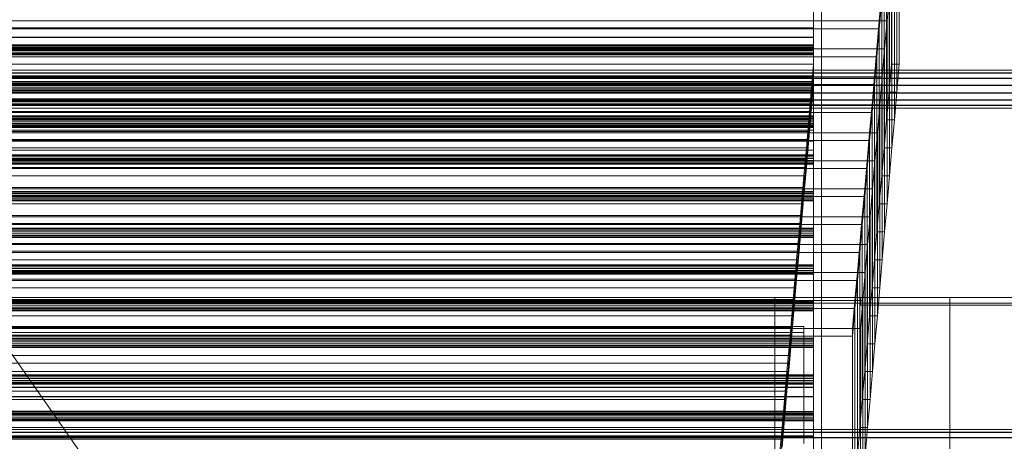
# Model space of a CAD drawing. Header units: millimetres. Extents: x -4395 to 65662, y -65530 to 6847.
# Tile 472 of 656: x 862 to 1368, y -33074 to -32857. Entities that reach past the tile are written whole.
import ezdxf

# ---------------------------------------------------------------- set-up
doc = ezdxf.new("R2010")
doc.units = ezdxf.units.MM
for name, color, linetype, lineweight in [('frontal_C03', 7, 'Continuous', 0), ('frontal_C03-dry', 7, 'Continuous', 0), ('frontal_secador', 7, 'Continuous', 0), ('frontal_tolva', 7, 'Continuous', 0)]:
    doc.layers.add(name, color=color, linetype=linetype, lineweight=lineweight)

msp = doc.modelspace()

# ---------------------------------------------------------------- linework, layer by layer
at = {"layer": 'frontal_C03'}
for p, q in [((1270, -35234.965), (1270, -32645.272)), ((1274, -32645.272), (1274, -35234.965)), ((1270, -32745.445), (1270, -35335.139)), ((1274, -35335.139), (1274, -32745.445)), ((1270, -32871.793), (1270, -32855.483)), ((1270, -32856.665), (1270, -32872.857)), ((1270, -32861.557), (-1230, -32861.557)), ((1270, -32861.642), (-1230, -32861.642)), ((1270, -32866.257), (1270, -32861.557)), ((1270, -32861.557), (1270, -32861.642)), ((1270, -32861.642), (1270, -32866.499)), ((1270, -32866.257), (-1230, -32866.257)), ((1270, -32866.499), (-1230, -32866.499)), ((1270, -32875.025), (1270, -32866.257)), ((1270, -32866.499), (1270, -32875.388)), ((1270, -32870.167), (-1230, -32870.167)), ((1270, -32870.553), (-1230, -32870.553)), ((1270, -32871.219), (-1230, -32871.219)), ((1270, -32871.793), (-1230, -32871.793)), ((1270, -32871.219), (1270, -32870.167)), ((1270, -32870.167), (1270, -32870.553)), ((1270, -32870.553), (1270, -32872.151)), ((1270, -32873.093), (1270, -32871.219)), ((1270, -32886.117), (1270, -32871.793)), ((-1230, -32872.151), (1270, -32872.151)), ((1270, -32872.857), (-1230, -32872.857)), ((1270, -32873.093), (-1230, -32873.093)), ((1270, -32874.025), (-1230, -32874.025)), ((1270, -32874.691), (-1230, -32874.691)), ((1270, -32875.025), (-1230, -32875.025)), ((1270, -32875.077), (-1230, -32875.077)), ((1270, -32875.388), (-1230, -32875.388)), ((1270, -32872.151), (1270, -32874.025)), ((1270, -32872.857), (1270, -32887.022)), ((1270, -32874.691), (1270, -32873.093)), ((1270, -32874.025), (1270, -32875.077)), ((1270, -32875.077), (1270, -32874.691)), ((1270, -32886.528), (1270, -32875.025)), ((1270, -32875.388), (1270, -32886.955)), ((1516, -32883.163), (-1476, -32883.163)), ((1516, -32883.19), (-1476, -32883.19)), ((1516, -32884.632), (-1476, -32884.632)), ((1516, -32884.708), (-1476, -32884.708)), ((1270, -32886.117), (-1230, -32886.117)), ((1270, -32886.528), (-1230, -32886.528)), ((-1230, -32886.955), (1270, -32886.955)), ((1270, -32887.022), (-1230, -32887.022)), ((1270, -32897.904), (1270, -32886.117)), ((1270, -32899.013), (1270, -32886.528)), ((1270, -32886.955), (1270, -32899.441)), ((1270, -32887.022), (1270, -32898.615)), ((1516, -32887.372), (-1476, -32887.372)), ((1516, -32887.485), (-1476, -32887.485)), ((1516, -32890.967), (-1476, -32890.967)), ((-1476, -32891.1), (1516, -32891.1)), ((1270, -32889.008), (-1230, -32889.008)), ((1270, -32889.394), (-1230, -32889.394)), ((1270, -32890.06), (-1230, -32890.06)), ((-1230, -32890.992), (1270, -32890.992)), ((1270, -32891.934), (-1230, -32891.934)), ((1270, -32890.06), (1270, -32889.008)), ((1270, -32889.008), (1270, -32889.394)), ((1270, -32889.394), (1270, -32890.992)), ((1270, -32891.934), (1270, -32890.06)), ((1270, -32890.992), (1270, -32892.866)), ((1270, -32893.532), (1270, -32891.934)), ((1516, -32894.868), (-1476, -32894.868)), ((1516, -32895.002), (-1476, -32895.002)), ((1270, -32892.866), (-1230, -32892.866)), ((1270, -32893.532), (-1230, -32893.532)), ((1270, -32893.918), (-1230, -32893.918)), ((1270, -32892.866), (1270, -32893.918)), ((1270, -32893.918), (1270, -32893.532)), ((1516, -32898.483), (-1476, -32898.483)), ((1516, -32898.596), (-1476, -32898.596)), ((1516, -32901.261), (-1476, -32901.261)), ((1516, -32901.337), (-1476, -32901.337)), ((1270, -32897.904), (-1230, -32897.904)), ((1270, -32898.615), (-1230, -32898.615)), ((1270, -32899.013), (-1230, -32899.013)), ((1270, -32899.441), (-1230, -32899.441)), ((1270, -32906.701), (1270, -32897.904)), ((1270, -32898.615), (1270, -32907.19)), ((1270, -32910.581), (1270, -32899.013)), ((1270, -32899.441), (1270, -32910.943)), ((1516, -32902.779), (-1476, -32902.779)), ((1516, -32902.805), (-1476, -32902.805)), ((1270, -32906.701), (-1230, -32906.701)), ((1270, -32907.19), (-1230, -32907.19)), ((1270, -32912.17), (1270, -32906.701)), ((1270, -32907.19), (1270, -32912.419)), ((1270, -32907.849), (-1230, -32907.849)), ((1270, -32908.235), (-1230, -32908.235)), ((1270, -32908.901), (-1230, -32908.901)), ((-1230, -32909.833), (1270, -32909.833)), ((1270, -32910.581), (-1230, -32910.581)), ((1270, -32910.775), (-1230, -32910.775)), ((1270, -32910.943), (-1230, -32910.943)), ((1270, -32911.707), (-1230, -32911.707)), ((1270, -32912.17), (-1230, -32912.17)), ((1270, -32912.373), (-1230, -32912.373)), ((1270, -32912.419), (-1230, -32912.419)), ((1270, -32908.901), (1270, -32907.849)), ((1270, -32907.849), (1270, -32908.235)), ((1270, -32908.235), (1270, -32909.833)), ((1270, -32910.775), (1270, -32908.901)), ((1270, -32909.833), (1270, -32911.707)), ((1270, -32919.47), (1270, -32910.581)), ((1270, -32912.373), (1270, -32910.775)), ((1270, -32910.943), (1270, -32919.712)), ((1270, -32911.707), (1270, -32912.759)), ((1270, -32914.101), (1270, -32912.17)), ((1270, -32912.759), (1270, -32912.373)), ((1270, -32912.419), (1270, -32914.101)), ((1270, -32912.759), (-1230, -32912.759)), ((1270, -32914.101), (-1230, -32914.101)), ((1270, -32919.47), (-1230, -32919.47)), ((1270, -32919.712), (-1230, -32919.712)), ((1270, -32924.326), (1270, -32919.47)), ((1270, -32919.712), (1270, -32924.411)), ((1270, -32924.326), (-1230, -32924.326)), ((1270, -32924.411), (-1230, -32924.411)), ((1270, -32926.69), (-1230, -32926.69)), ((1270, -32927.076), (-1230, -32927.076)), ((1270, -32924.411), (1270, -32924.326)), ((1270, -32927.742), (1270, -32926.69)), ((1270, -32926.69), (1270, -32927.076)), ((1270, -32927.076), (1270, -32928.674)), ((1270, -32927.742), (-1230, -32927.742)), ((-1230, -32928.674), (1270, -32928.674)), ((1270, -32929.616), (-1230, -32929.616)), ((1270, -32930.548), (-1230, -32930.548)), ((1270, -32931.214), (-1230, -32931.214)), ((1270, -32931.6), (-1230, -32931.6)), ((1270, -32929.616), (1270, -32927.742)), ((1270, -32928.674), (1270, -32930.548)), ((1270, -32931.214), (1270, -32929.616)), ((1270, -32930.548), (1270, -32931.6)), ((1270, -32931.6), (1270, -32931.214)), ((1270, -32945.53), (-1230, -32945.53)), ((1270, -32945.917), (-1230, -32945.917)), ((1270, -32946.583), (-1230, -32946.583)), ((-1230, -32947.515), (1270, -32947.515)), ((1270, -32946.583), (1270, -32945.53)), ((1270, -32945.53), (1270, -32945.917)), ((1270, -32945.917), (1270, -32947.515)), ((1270, -32948.457), (1270, -32946.583)), ((1270, -32947.515), (1270, -32949.389)), ((1270, -32948.457), (-1230, -32948.457)), ((1270, -32949.389), (-1230, -32949.389)), ((1270, -32950.055), (-1230, -32950.055)), ((1270, -32950.441), (-1230, -32950.441)), ((1270, -32950.055), (1270, -32948.457)), ((1270, -32949.389), (1270, -32950.441)), ((1270, -32950.441), (1270, -32950.055)), ((1270, -32964.371), (-1230, -32964.371)), ((1270, -32964.758), (-1230, -32964.758)), ((1270, -32965.424), (-1230, -32965.424)), ((-1230, -32966.356), (1270, -32966.356)), ((1270, -32967.298), (-1230, -32967.298)), ((1270, -32965.424), (1270, -32964.371)), ((1270, -32964.371), (1270, -32964.758)), ((1270, -32964.758), (1270, -32966.356)), ((1270, -32967.298), (1270, -32965.424)), ((1270, -32966.356), (1270, -32968.23)), ((1270, -32968.896), (1270, -32967.298)), ((1270, -32968.23), (-1230, -32968.23)), ((1270, -32968.896), (-1230, -32968.896)), ((1270, -32969.282), (-1230, -32969.282)), ((1270, -32968.23), (1270, -32969.282)), ((1270, -32969.282), (1270, -32968.896)), ((1270, -32983.212), (-1230, -32983.212)), ((1270, -32984.265), (1270, -32983.212)), ((1270, -32983.212), (1270, -32983.599)), ((1270, -32983.599), (-1230, -32983.599)), ((1270, -32984.265), (-1230, -32984.265)), ((-1230, -32985.197), (1270, -32985.197)), ((1270, -32986.139), (-1230, -32986.139)), ((1270, -32987.071), (-1230, -32987.071)), ((1270, -32987.737), (-1230, -32987.737)), ((1270, -32988.123), (-1230, -32988.123)), ((1270, -32983.599), (1270, -32985.197)), ((1270, -32986.139), (1270, -32984.265)), ((1270, -32985.197), (1270, -32987.071)), ((1270, -32987.737), (1270, -32986.139)), ((1270, -32987.071), (1270, -32988.123)), ((1270, -32988.123), (1270, -32987.737)), ((1270, -33002.053), (-1230, -33002.053)), ((1270, -33002.44), (-1230, -33002.44)), ((1270, -33003.106), (-1230, -33003.106)), ((1270, -33003.106), (1270, -33002.053)), ((1270, -33002.053), (1270, -33002.44)), ((1270, -33002.44), (1270, -33004.038)), ((1270, -33004.98), (1270, -33003.106)), ((-1230, -33004.038), (1270, -33004.038)), ((1270, -33004.98), (-1230, -33004.98)), ((1270, -33005.912), (-1230, -33005.912)), ((1270, -33006.578), (-1230, -33006.578)), ((1270, -33006.964), (-1230, -33006.964)), ((1270, -33004.038), (1270, -33005.912)), ((1270, -33006.578), (1270, -33004.98)), ((1270, -33005.912), (1270, -33006.964)), ((1270, -33006.964), (1270, -33006.578)), ((1270, -33020.894), (-1230, -33020.894)), ((1270, -33021.28), (-1230, -33021.28)), ((1270, -33021.947), (-1230, -33021.947)), ((-1230, -33022.879), (1270, -33022.879)), ((1270, -33021.947), (1270, -33020.894)), ((1270, -33020.894), (1270, -33021.28)), ((1270, -33021.28), (1270, -33022.879)), ((1270, -33023.821), (1270, -33021.947)), ((1270, -33022.879), (1270, -33024.753)), ((1270, -33023.821), (-1230, -33023.821)), ((1270, -33024.753), (-1230, -33024.753)), ((1270, -33025.419), (-1230, -33025.419)), ((1270, -33025.805), (-1230, -33025.805)), ((1270, -33025.419), (1270, -33023.821)), ((1270, -33024.753), (1270, -33025.805)), ((1270, -33025.805), (1270, -33025.419)), ((1270, -33039.735), (-1230, -33039.735)), ((1270, -33040.121), (-1230, -33040.121)), ((1270, -33040.788), (-1230, -33040.788)), ((-1230, -33041.72), (1270, -33041.72)), ((1270, -33042.662), (-1230, -33042.662)), ((1270, -33043.594), (-1230, -33043.594)), ((1270, -33040.788), (1270, -33039.735)), ((1270, -33039.735), (1270, -33040.121)), ((1270, -33040.121), (1270, -33041.72)), ((1270, -33042.662), (1270, -33040.788)), ((1270, -33041.72), (1270, -33043.594)), ((1270, -33044.26), (1270, -33042.662)), ((1270, -33043.594), (1270, -33044.646)), ((1270, -33044.26), (-1230, -33044.26)), ((1270, -33044.646), (-1230, -33044.646)), ((1270, -33046.199), (-1230, -33046.199)), ((1270, -33046.284), (-1230, -33046.284)), ((1270, -33044.646), (1270, -33044.26)), ((1270, -33050.899), (1270, -33046.199)), ((1270, -33046.199), (1270, -33046.284)), ((1270, -33046.284), (1270, -33051.141)), ((1270, -33050.899), (-1230, -33050.899)), ((1270, -33051.141), (-1230, -33051.141)), ((1270, -33059.667), (1270, -33050.899)), ((1270, -33051.141), (1270, -33060.029)), ((1270, -33058.576), (-1230, -33058.576)), ((1270, -33058.962), (-1230, -33058.962)), ((1270, -33059.629), (1270, -33058.576)), ((1270, -33058.576), (1270, -33058.962)), ((1270, -33058.962), (1270, -33060.561)), ((1270, -33059.629), (-1230, -33059.629)), ((1270, -33059.667), (-1230, -33059.667)), ((1270, -33060.029), (-1230, -33060.029)), ((-1230, -33060.561), (1270, -33060.561)), ((1270, -33061.503), (-1230, -33061.503)), ((1270, -33062.435), (-1230, -33062.435)), ((1270, -33063.101), (-1230, -33063.101)), ((1270, -33063.487), (-1230, -33063.487)), ((1270, -33061.503), (1270, -33059.629)), ((1270, -33071.17), (1270, -33059.667)), ((1270, -33060.029), (1270, -33071.597)), ((1270, -33060.561), (1270, -33062.435)), ((1270, -33063.101), (1270, -33061.503)), ((1270, -33062.435), (1270, -33063.487)), ((1270, -33063.487), (1270, -33063.101)), ((1516, -33067.805), (-1476, -33067.805)), ((1516, -33067.832), (-1476, -33067.832)), ((1516, -33069.274), (-1476, -33069.274)), ((1516, -33069.349), (-1476, -33069.349)), ((1516, -33072.014), (-1476, -33072.014)), ((1516, -33072.127), (-1476, -33072.127)), ((1270, -33071.17), (-1230, -33071.17)), ((-1230, -33071.597), (1270, -33071.597)), ((1270, -33083.655), (1270, -33071.17)), ((1270, -33071.597), (1270, -33084.082))]:
    msp.add_line(p, q, dxfattribs=at)
at = {"layer": 'frontal_C03-dry'}
for p, q in [((1310, -32786.103), (1310, -32880.103)), ((1314, -32880.103), (1314, -32786.103)), ((1308.75, -32894.472), (1308.75, -32800.472)), ((1312.75, -32800.472), (1312.75, -32894.472)), ((1307.5, -32908.84), (1307.5, -32814.84)), ((1311.5, -32814.84), (1311.5, -32908.84)), ((1306.25, -32923.209), (1306.25, -32829.209)), ((1310.25, -32829.209), (1310.25, -32923.209)), ((1305, -32843.577), (1303.75, -32857.946)), ((1305, -32937.577), (1305, -32843.577)), ((1309, -32843.577), (1307.75, -32857.946)), ((1309, -32843.577), (1309, -32937.577)), ((1303.75, -32861.946), (1305, -32847.577)), ((1303.75, -32857.946), (-1276.25, -32857.946)), ((1303.75, -32857.946), (1302.5, -32872.314)), ((1303.75, -32857.946), (1303.75, -32861.946)), ((1303.75, -32951.946), (1303.75, -32857.946)), ((1307.75, -32857.946), (1303.75, -32857.946)), ((1307.75, -32857.946), (1306.5, -32872.314)), ((1307.75, -32857.946), (1307.75, -32951.946)), ((-1276.25, -32861.946), (1303.75, -32861.946)), ((1302.5, -32876.314), (1303.75, -32861.946)), ((1302.5, -32872.314), (-1277.5, -32872.314)), ((-1277.5, -32876.314), (1302.5, -32876.314)), ((1302.5, -32872.314), (1301.25, -32886.683)), ((1301.25, -32890.683), (1302.5, -32876.314)), ((1302.5, -32872.314), (1302.5, -32876.314)), ((1302.5, -32966.314), (1302.5, -32872.314)), ((1306.5, -32872.314), (1302.5, -32872.314)), ((1306.5, -32872.314), (1305.25, -32886.683)), ((1306.5, -32872.314), (1306.5, -32966.314)), ((1270, -32880.103), (-1230, -32880.103)), ((1268.75, -32894.472), (1270, -32880.103)), ((1270, -32886.103), (1270, -32880.103)), ((1310, -32880.103), (1308.75, -32894.472)), ((1310, -32880.103), (1314, -32880.103)), ((1312.75, -32894.472), (1314, -32880.103)), ((1301.25, -32886.683), (-1278.75, -32886.683)), ((-1230, -32886.103), (1270, -32886.103)), ((1270, -32886.103), (1268.75, -32900.472)), ((1270, -32890.103), (1270, -32886.103)), ((1301.25, -32886.683), (1300, -32901.051)), ((1301.25, -32886.683), (1301.25, -32890.683)), ((1301.25, -32980.683), (1301.25, -32886.683)), ((1305.25, -32886.683), (1301.25, -32886.683)), ((1305.25, -32886.683), (1304, -32901.051)), ((1305.25, -32886.683), (1305.25, -32980.683)), ((-1278.75, -32890.683), (1301.25, -32890.683)), ((-1230, -32890.103), (1270, -32890.103)), ((1270, -32890.103), (1268.75, -32904.472)), ((1300, -32905.051), (1301.25, -32890.683)), ((-1231.25, -32894.472), (1268.75, -32894.472)), ((1267.5, -32908.84), (1268.75, -32894.472)), ((1268.75, -32900.472), (1268.75, -32894.472)), ((1308.75, -32894.472), (1307.5, -32908.84)), ((1312.75, -32894.472), (1308.75, -32894.472)), ((1311.5, -32908.84), (1312.75, -32894.472)), ((1300, -32901.051), (-1280, -32901.051)), ((1268.75, -32900.472), (-1231.25, -32900.472)), ((1268.75, -32900.472), (1267.5, -32914.84)), ((1268.75, -32904.472), (1268.75, -32900.472)), ((1300, -32901.051), (1298.75, -32915.42)), ((1300, -32901.051), (1300, -32905.051)), ((1300, -32995.051), (1300, -32901.051)), ((1304, -32901.051), (1300, -32901.051)), ((1304, -32901.051), (1302.75, -32915.42)), ((1304, -32901.051), (1304, -32995.051)), ((-1280, -32905.051), (1300, -32905.051)), ((1268.75, -32904.472), (-1231.25, -32904.472)), ((1268.75, -32904.472), (1267.5, -32918.84)), ((1298.75, -32919.42), (1300, -32905.051)), ((-1232.5, -32908.84), (1267.5, -32908.84)), ((1266.25, -32923.209), (1267.5, -32908.84)), ((1267.5, -32914.84), (1267.5, -32908.84)), ((1307.5, -32908.84), (1306.25, -32923.209)), ((1311.5, -32908.84), (1307.5, -32908.84)), ((1310.25, -32923.209), (1311.5, -32908.84)), ((1298.75, -32915.42), (-1281.25, -32915.42)), ((1267.5, -32914.84), (-1232.5, -32914.84)), ((1267.5, -32914.84), (1266.25, -32929.209)), ((1267.5, -32918.84), (1267.5, -32914.84)), ((1298.75, -32915.42), (1297.5, -32929.789)), ((1298.75, -32915.42), (1298.75, -32919.42)), ((1298.75, -33009.42), (1298.75, -32915.42)), ((1302.75, -32915.42), (1298.75, -32915.42)), ((1302.75, -32915.42), (1301.5, -32929.789)), ((1302.75, -32915.42), (1302.75, -33009.42)), ((-1281.25, -32919.42), (1298.75, -32919.42)), ((1267.5, -32918.84), (-1232.5, -32918.84)), ((1267.5, -32918.84), (1266.25, -32933.209)), ((1297.5, -32933.789), (1298.75, -32919.42)), ((-1233.75, -32923.209), (1266.25, -32923.209)), ((1265, -32937.577), (1266.25, -32923.209)), ((1266.25, -32929.209), (1266.25, -32923.209)), ((1306.25, -32923.209), (1305, -32937.577)), ((1310.25, -32923.209), (1306.25, -32923.209)), ((1309, -32937.577), (1310.25, -32923.209)), ((1297.5, -32929.789), (-1282.5, -32929.789)), ((1266.25, -32929.209), (-1233.75, -32929.209)), ((1266.25, -32929.209), (1265, -32943.577)), ((1266.25, -32933.209), (1266.25, -32929.209)), ((1297.5, -32929.789), (1296.25, -32944.157)), ((1297.5, -32929.789), (1297.5, -32933.789)), ((1297.5, -33023.789), (1297.5, -32929.789)), ((1301.5, -32929.789), (1297.5, -32929.789)), ((1301.5, -32929.789), (1300.25, -32944.157)), ((1301.5, -32929.789), (1301.5, -33023.789)), ((-1282.5, -32933.789), (1297.5, -32933.789)), ((-1235, -32937.577), (1265, -32937.577)), ((1266.25, -32933.209), (-1233.75, -32933.209)), ((1263.75, -32951.946), (1265, -32937.577)), ((1266.25, -32933.209), (1265, -32947.577)), ((1265, -32943.577), (1265, -32937.577)), ((1296.25, -32948.157), (1297.5, -32933.789)), ((1305, -32937.577), (1303.75, -32951.946)), ((1309, -32937.577), (1305, -32937.577)), ((1307.75, -32951.946), (1309, -32937.577)), ((1296.25, -32944.157), (-1283.75, -32944.157)), ((1265, -32943.577), (-1235, -32943.577)), ((1265, -32947.577), (-1235, -32947.577)), ((1265, -32943.577), (1263.75, -32957.946)), ((1265, -32947.577), (1263.75, -32961.946)), ((1265, -32947.577), (1265, -32943.577)), ((1296.25, -32944.157), (1295, -32958.526)), ((1296.25, -32944.157), (1296.25, -32948.157)), ((1296.25, -33038.157), (1296.25, -32944.157)), ((1300.25, -32944.157), (1296.25, -32944.157)), ((1300.25, -32944.157), (1299, -32958.526)), ((1300.25, -32944.157), (1300.25, -33038.157)), ((-1283.75, -32948.157), (1296.25, -32948.157)), ((-1236.25, -32951.946), (1263.75, -32951.946)), ((1262.5, -32966.314), (1263.75, -32951.946)), ((1263.75, -32957.946), (1263.75, -32951.946)), ((1295, -32962.526), (1296.25, -32948.157)), ((1303.75, -32951.946), (1302.5, -32966.314)), ((1307.75, -32951.946), (1303.75, -32951.946)), ((1306.5, -32966.314), (1307.75, -32951.946)), ((1263.75, -32957.946), (-1236.25, -32957.946)), ((1263.75, -32957.946), (1262.5, -32972.314)), ((1263.75, -32961.946), (1263.75, -32957.946)), ((1295, -32958.526), (-1285, -32958.526)), ((-1285, -32962.526), (1295, -32962.526)), ((1263.75, -32961.946), (-1236.25, -32961.946)), ((1263.75, -32961.946), (1262.5, -32976.314)), ((1295, -32958.526), (1293.75, -32972.894)), ((1293.75, -32976.894), (1295, -32962.526)), ((1295, -32958.526), (1295, -32962.526)), ((1295, -33052.526), (1295, -32958.526)), ((1299, -32958.526), (1295, -32958.526)), ((1299, -32958.526), (1297.75, -32972.894)), ((1299, -32958.526), (1299, -33052.526)), ((-1237.5, -32966.314), (1262.5, -32966.314)), ((1261.25, -32980.683), (1262.5, -32966.314)), ((1262.5, -32972.314), (1262.5, -32966.314)), ((1302.5, -32966.314), (1301.25, -32980.683)), ((1306.5, -32966.314), (1302.5, -32966.314)), ((1305.25, -32980.683), (1306.5, -32966.314)), ((1293.75, -32972.894), (-1286.25, -32972.894)), ((1262.5, -32972.314), (-1237.5, -32972.314)), ((1262.5, -32972.314), (1261.25, -32986.683)), ((1262.5, -32976.314), (1262.5, -32972.314)), ((1293.75, -32972.894), (1292.5, -32987.263)), ((1293.75, -32972.894), (1293.75, -32976.894)), ((1293.75, -33066.894), (1293.75, -32972.894)), ((1297.75, -32972.894), (1293.75, -32972.894)), ((1297.75, -32972.894), (1296.5, -32987.263)), ((1297.75, -32972.894), (1297.75, -33066.894)), ((-1286.25, -32976.894), (1293.75, -32976.894)), ((1262.5, -32976.314), (-1237.5, -32976.314)), ((1262.5, -32976.314), (1261.25, -32990.683)), ((1292.5, -32991.263), (1293.75, -32976.894)), ((-1238.75, -32980.683), (1261.25, -32980.683)), ((1260, -32995.051), (1261.25, -32980.683)), ((1261.25, -32986.683), (1261.25, -32980.683)), ((1301.25, -32980.683), (1300, -32995.051)), ((1305.25, -32980.683), (1301.25, -32980.683)), ((1304, -32995.051), (1305.25, -32980.683)), ((1292.5, -32987.263), (-1287.5, -32987.263)), ((1261.25, -32986.683), (-1238.75, -32986.683)), ((1261.25, -32986.683), (1260, -33001.051)), ((1261.25, -32990.683), (1261.25, -32986.683)), ((1292.5, -32987.263), (1291.25, -33001.631)), ((1292.5, -32987.263), (1292.5, -32991.263)), ((1292.5, -33081.263), (1292.5, -32987.263)), ((1296.5, -32987.263), (1292.5, -32987.263)), ((1296.5, -32987.263), (1295.25, -33001.631)), ((1296.5, -32987.263), (1296.5, -33081.263)), ((-1287.5, -32991.263), (1292.5, -32991.263)), ((1261.25, -32990.683), (-1238.75, -32990.683)), ((1261.25, -32990.683), (1260, -33005.051)), ((1291.25, -33005.631), (1292.5, -32991.263)), ((-1240, -32995.051), (1260, -32995.051)), ((1258.75, -33009.42), (1260, -32995.051)), ((1260, -33001.051), (1260, -32995.051)), ((1300, -32995.051), (1298.75, -33009.42)), ((1304, -32995.051), (1300, -32995.051)), ((1302.75, -33009.42), (1304, -32995.051)), ((1291.25, -33001.631), (-1288.75, -33001.631)), ((1260, -33001.051), (-1240, -33001.051)), ((1260, -33001.051), (1258.75, -33015.42)), ((1260, -33005.051), (1260, -33001.051)), ((1291.25, -33001.631), (1290, -33016)), ((1291.25, -33001.631), (1291.25, -33005.631)), ((1291.25, -33095.631), (1291.25, -33001.631)), ((1295.25, -33001.631), (1291.25, -33001.631)), ((1295.25, -33001.631), (1294, -33016)), ((1295.25, -33001.631), (1295.25, -33095.631)), ((-1288.75, -33005.631), (1291.25, -33005.631)), ((1260, -33005.051), (-1240, -33005.051)), ((1260, -33005.051), (1258.75, -33019.42)), ((1290, -33020), (1291.25, -33005.631)), ((-1241.25, -33009.42), (1258.75, -33009.42)), ((1257.5, -33023.789), (1258.75, -33009.42)), ((1258.75, -33015.42), (1258.75, -33009.42)), ((1298.75, -33009.42), (1297.5, -33023.789)), ((1302.75, -33009.42), (1298.75, -33009.42)), ((1301.5, -33023.789), (1302.75, -33009.42)), ((1290, -33016), (-1290, -33016)), ((1258.75, -33015.42), (-1241.25, -33015.42)), ((1258.75, -33015.42), (1257.5, -33029.789)), ((1258.75, -33019.42), (1258.75, -33015.42)), ((1290, -33016), (1290, -33020)), ((1290, -33110), (1290, -33016)), ((1294, -33016), (1290, -33016)), ((1294, -33016), (1294, -33110)), ((-1290, -33020), (1290, -33020)), ((-1242.5, -33023.789), (1257.5, -33023.789)), ((1258.75, -33019.42), (-1241.25, -33019.42)), ((1256.25, -33038.157), (1257.5, -33023.789)), ((1258.75, -33019.42), (1257.5, -33033.789)), ((1257.5, -33029.789), (1257.5, -33023.789)), ((1297.5, -33023.789), (1296.25, -33038.157)), ((1301.5, -33023.789), (1297.5, -33023.789)), ((1300.25, -33038.157), (1301.5, -33023.789)), ((1257.5, -33029.789), (-1242.5, -33029.789)), ((1257.5, -33033.789), (-1242.5, -33033.789)), ((1257.5, -33029.789), (1256.25, -33044.157)), ((1257.5, -33033.789), (1256.25, -33048.157)), ((1257.5, -33033.789), (1257.5, -33029.789)), ((-1243.75, -33038.157), (1256.25, -33038.157)), ((1255, -33052.526), (1256.25, -33038.157)), ((1256.25, -33044.157), (1256.25, -33038.157)), ((1296.25, -33038.157), (1295, -33052.526)), ((1300.25, -33038.157), (1296.25, -33038.157)), ((1299, -33052.526), (1300.25, -33038.157)), ((1256.25, -33044.157), (-1243.75, -33044.157)), ((1256.25, -33048.157), (-1243.75, -33048.157)), ((1256.25, -33044.157), (1255, -33058.526)), ((1256.25, -33048.157), (1255, -33062.526)), ((1256.25, -33048.157), (1256.25, -33044.157)), ((-1245, -33052.526), (1255, -33052.526)), ((1253.75, -33066.894), (1255, -33052.526)), ((1255, -33058.526), (1255, -33052.526)), ((1295, -33052.526), (1293.75, -33066.894)), ((1299, -33052.526), (1295, -33052.526)), ((1297.75, -33066.894), (1299, -33052.526)), ((1255, -33058.526), (-1245, -33058.526)), ((1255, -33058.526), (1253.75, -33072.894)), ((1255, -33062.526), (1255, -33058.526)), ((1255, -33062.526), (-1245, -33062.526)), ((1255, -33062.526), (1253.75, -33076.894)), ((-1246.25, -33066.894), (1253.75, -33066.894)), ((1252.5, -33081.263), (1253.75, -33066.894)), ((1253.75, -33072.894), (1253.75, -33066.894)), ((1293.75, -33066.894), (1292.5, -33081.263)), ((1297.75, -33066.894), (1293.75, -33066.894)), ((1296.5, -33081.263), (1297.75, -33066.894)), ((1253.75, -33072.894), (-1246.25, -33072.894)), ((1253.75, -33072.894), (1252.5, -33087.263)), ((1253.75, -33076.894), (1253.75, -33072.894))]:
    msp.add_line(p, q, dxfattribs=at)
at = {"layer": 'frontal_secador'}
for p, q in [((-1400, -33000), (1400, -33000)), ((-1380, -33000), (1380, -33000)), ((-1380, -33003), (1380, -33003)), ((1250, -33000), (1400, -33000)), ((1250, -33250), (1250, -33000)), ((1294, -33000), (1400, -33000)), ((1294, -33004), (1294, -33000)), ((1340, -33000), (1400, -33000)), ((1340, -36000), (1340, -33000)), ((1294, -33004), (1400, -33004)), ((-1265, -33015), (1265, -33015)), ((-1265, -33018), (1265, -33018)), ((1265, -33018), (1265, -33015)), ((1265, -33072), (1265, -33018)), ((-1265, -33072), (1265, -33072)), ((1265, -33075), (1265, -33072))]:
    msp.add_line(p, q, dxfattribs=at)
at = {"layer": 'frontal_tolva'}
msp.add_line((1769.584, -34332.806), (722.584, -32835.806), dxfattribs=at)

doc.saveas('drawing.dxf')
